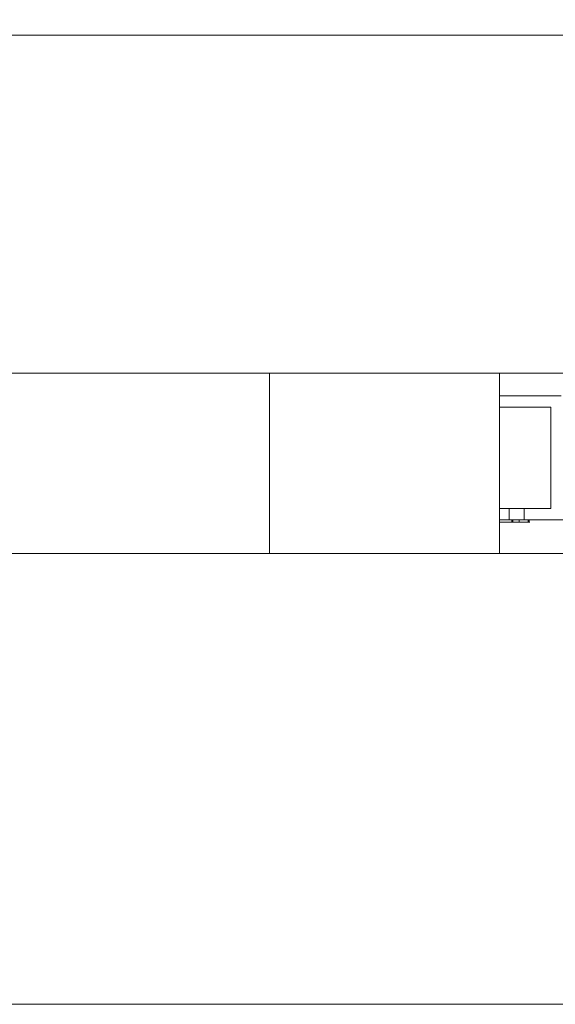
# Model space of a CAD drawing. Header units: millimetres. Extents: x 4 to 1188, y 1 to 840.
# Tile 285 of 310: x 858.068 to 858.385, y 417.579 to 418.161. Entities that reach past the tile are written whole.
import ezdxf

# ---------------------------------------------------------------- set-up
doc = ezdxf.new("R2010")
doc.units = ezdxf.units.MM
doc.layers.add('1', color=7, linetype='Continuous')
doc.styles.add('Arial Unicode MS', font='Arial Unicode MS')
doc.dimstyles.get("Standard").update_dxf_attribs({"dimtxt": 0.18, "dimasz": 0.18, "dimexe": 0.18, "dimexo": 0.0625, "dimgap": 0.09, "dimtad": 0, "dimtih": 1, "dimtoh": 1, "dimdec": 4, "dimzin": 0, "dimdsep": 46, "dimtxsty": 'Standard', "dimcen": 0.09, "dimadec": 0, "dimazin": 0, "dimtfac": 1, "dimtdec": 4, "dimtofl": 0, "dimtmove": 0, "dimatfit": 3, "dimfxl": 0, "dimtolj": 1, "dimtzin": 0, "dimarcsym": 0})

# ---------------------------------------------------------------- blocks, each defined once
blk = doc.blocks.new('_U29')
at = {"layer": '1', "color": 18, "lineweight": 35}
for p, q in [((843.8309, 533.08637), (895.22582, 533.08637)), ((893.22582, 533.08637), (893.22582, 331.75303)), ((847.8309, 331.75303), (895.22582, 331.75303))]:
    blk.add_line(p, q, dxfattribs=at)
at = {"layer": '1', "color": 18, "lineweight": 70}
for points in [[(893.22582, 533.08637), (894.00175, 529.58637), (892.44989, 529.58637)], [(893.22582, 331.75303), (892.44989, 335.25303), (894.00175, 335.25304)]]:
    blk.add_solid(points, dxfattribs=at)
at = {"layer": '1', "color": 18, "linetype": 'Continuous', "lineweight": 13, "insert": (892.77294, 428.04304), "char_height": 3, "attachment_point": 7, "rotation": 90, "line_spacing_factor": 1.047437, "style": 'Arial Unicode MS'}
blk.add_mtext('\\fArial Unicode MS|b0|i0;\\W1.0000;1510', dxfattribs=at)

msp = doc.modelspace()

# ---------------------------------------------------------------- hatches: boundary and pattern name
at = {"layer": '1', "linetype": 'Continuous', "lineweight": 35}
h = msp.add_hatch(dxfattribs=at)
h.set_pattern_fill('ANSI31', color=154, scale=1.55, angle=-2.13e-14, style=0)
h.paths.add_polyline_path([(860.14425, 418.95196), (862.02062, 418.95196), (862.02062, 418.15196), (862.41046, 418.15196), (862.41046, 417.95196), (854.89355, 417.95196), (854.89355, 417.70262), (854.228, 417.70262), (854.228, 417.95196), (854.04297, 417.95196), (854.04297, 418.15196), (860.14425, 418.15196)], flags=0)
h = msp.add_hatch(dxfattribs=at)
h.set_pattern_fill('ANSI31', color=154, scale=1.55, angle=29.9848, style=0)
h.paths.add_polyline_path([(854.04297, 417.95196), (854.04297, 418.1704), (860.6361, 418.1704), (860.6361, 417.95196)], flags=0)
h.paths.add_polyline_path([(861.60475, 417.95196), (861.60475, 418.1704), (863.27025, 418.1704), (863.27025, 417.95196)], flags=0)
h.paths.add_polyline_path([(863.66123, 417.95196), (863.66123, 418.1704), (864.35966, 418.1704), (864.35966, 417.95196)], flags=0)
h.paths.add_polyline_path([(860.69246, 417.95196), (860.69246, 418.1704), (861.50095, 418.1704), (861.50095, 417.95196)], flags=0)

# ---------------------------------------------------------------- linework, layer by layer
at = {"layer": '1', "color": 154, "linetype": 'Continuous', "lineweight": 13}
for p, q in [((854.04297, 418.15196), (860.14425, 418.15196)), ((860.6361, 417.95196), (854.04297, 417.95196)), ((862.41046, 417.95196), (854.89355, 417.95196)), ((858.21593, 417.84529), (858.21593, 417.95196)), ((858.35192, 417.95195), (858.35192, 417.84529)), ((858.38858, 417.93862), (858.35192, 417.93862)), ((858.35192, 417.93196), (858.38231, 417.93196)), ((858.38231, 417.93196), (858.35192, 417.93196)), ((858.38231, 417.93196), (858.35192, 417.93196)), ((858.38231, 417.87196), (858.38231, 417.93196)), ((858.38231, 417.87196), (858.38231, 417.93196)), ((858.35192, 417.87196), (858.38231, 417.87196)), ((858.35783, 417.86529), (858.35783, 417.87196)), ((858.36665, 417.86529), (858.36665, 417.87196)), ((858.36665, 417.87196), (858.38231, 417.87196)), ((858.35745, 417.86529), (858.35191, 417.86529)), ((858.35902, 417.86396), (858.35191, 417.86396)), ((858.35192, 417.86529), (858.35783, 417.86529)), ((858.35192, 417.86529), (858.35783, 417.86529)), ((858.35192, 417.86396), (858.35745, 417.86396)), ((858.35765, 417.86529), (858.35193, 417.86529)), ((858.35537, 417.86396), (858.35195, 417.86396)), ((858.35197, 417.86396), (858.35931, 417.86396)), ((858.35543, 417.86529), (858.352, 417.86529)), ((858.35205, 417.86396), (858.35537, 417.86396)), ((858.35783, 417.86529), (858.35747, 417.86529)), ((858.35978, 417.86396), (858.35747, 417.86396)), ((858.35783, 417.86529), (858.37349, 417.86529)), ((858.38063, 417.86529), (858.35783, 417.86529)), ((858.35931, 417.86396), (858.35931, 417.86529)), ((858.35931, 417.86396), (858.36, 417.86396)), ((858.36358, 417.86396), (858.36358, 417.86529)), ((858.37349, 417.86529), (858.36665, 417.86529)), ((858.36665, 417.86529), (858.38858, 417.86529)), ((858.36904, 417.86396), (858.36904, 417.86529)), ((858.39629, 417.86529), (858.38063, 417.86529)), ((858.11434, 417.84529), (858.01588, 417.84529)), ((858.11281, 417.84529), (858.21593, 417.84529)), ((858.64307, 417.84529), (858.21592, 417.84529)), ((858.64307, 417.57862), (858.01588, 417.57862))]:
    msp.add_line(p, q, dxfattribs=at)
for points, knots in [([(858.36524, 417.86396), (858.36507, 417.86396), (858.36474, 417.86396), (858.36401, 417.86396), (858.36311, 417.86396), (858.36204, 417.86396), (858.36085, 417.86396), (858.35957, 417.86396), (858.35819, 417.86396), (858.35699, 417.86396), (858.35596, 417.86396), (858.35511, 417.86396), (858.35417, 417.86396), (858.35316, 417.86396), (858.35239, 417.86396), (858.35195, 417.86396), (858.35187, 417.86396)], [0, 0, 0, 0, 0.082184, 0.163959, 0.246929, 0.333154, 0.421156, 0.50831, 0.59692, 0.688124, 0.736831, 0.791085, 0.849843, 0.914692, 0.984464, 1, 1, 1, 1]), ([(858.35745, 417.86396), (858.35786, 417.86396), (858.35866, 417.86396), (858.35978, 417.86396), (858.36082, 417.86396), (858.36175, 417.86396), (858.3626, 417.86396), (858.36334, 417.86396), (858.364, 417.86396), (858.36455, 417.86396), (858.36501, 417.86396), (858.36537, 417.86396), (858.36562, 417.86396), (858.36576, 417.86396), (858.3658, 417.86396), (858.36572, 417.86396), (858.36555, 417.86396), (858.36535, 417.86396), (858.36524, 417.86396)], [0, 0, 0, 0, 0.076072, 0.148752, 0.218403, 0.28576, 0.350598, 0.414964, 0.478069, 0.541761, 0.60435, 0.664075, 0.721464, 0.777587, 0.832644, 0.887844, 0.94346, 1, 1, 1, 1]), ([(858.35747, 417.86396), (858.35802, 417.86396), (858.35911, 417.86396), (858.36068, 417.86396), (858.3622, 417.86396), (858.36312, 417.86396), (858.36358, 417.86396)], [0, 0, 0, 0, 0.25388, 0.503009, 0.750291, 1, 1, 1, 1]), ([(858.36904, 417.86396), (858.36924, 417.86396), (858.36964, 417.86396), (858.3699, 417.86396), (858.36992, 417.86396), (858.36965, 417.86396), (858.36915, 417.86396), (858.36839, 417.86396), (858.36736, 417.86396), (858.3661, 417.86396), (858.36462, 417.86396), (858.36292, 417.86396), (858.36106, 417.86396), (858.35971, 417.86396), (858.35902, 417.86396)], [0, 0, 0, 0, 0.079648, 0.158922, 0.239619, 0.322609, 0.406035, 0.487602, 0.569685, 0.653036, 0.737436, 0.822478, 0.909748, 1, 1, 1, 1]), ([(858.36358, 417.86396), (858.3639, 417.86396), (858.36453, 417.86396), (858.36538, 417.86396), (858.36619, 417.86396), (858.36691, 417.86396), (858.36755, 417.86396), (858.36812, 417.86396), (858.36863, 417.86396), (858.3689, 417.86396), (858.36904, 417.86396)], [0, 0, 0, 0, 0.128136, 0.254173, 0.378112, 0.501712, 0.623986, 0.747096, 0.872875, 1, 1, 1, 1])]:
    msp.add_open_spline(points, degree=3, knots=knots, dxfattribs=at)
for points in [[(858.36, 417.86396), (858.36, 417.86529)], [(858.36954, 417.86396), (858.36954, 417.86529)]]:
    msp.add_open_spline(points, degree=1, dxfattribs=at)

# ---------------------------------------------------------------- dimensions: what is measured, and where the dimension line sits
at = {"layer": '1', "color": 18, "linetype": 'Continuous', "lineweight": 13}
dim = msp.add_linear_dim(base=(893.22582, 331.75303), p1=(808.36337, 533.08637), p2=(810.36337, 331.75303), angle=90, dimstyle='Standard', override={"dimtxt": 3, "dimasz": 3.5, "dimexe": 2, "dimexo": 1, "dimgap": 1.5, "dimtad": 1, "dimtih": 0, "dimtoh": 0, "dimdec": 2, "dimlfac": 7.5, "dimzin": 8, "dimdsep": 44, "dimlunit": 2, "dimtxsty": 'Arial Unicode MS', "dimsah": 1, "dimse1": 0, "dimse2": 0, "dimsd1": 0, "dimsd2": 0, "dimclrd": 18, "dimclre": 18, "dimclrt": 18, "dimtol": 0, "dimtm": -0.1, "dimtfac": 0.666667, "dimtdec": 2, "dimtofl": 1, "dimtmove": 0, "dimtzin": 8, "dimlwd": 35, "dimlwe": 35}, dxfattribs=at)
dim.commit()
dim.dimension.update_dxf_attribs({"geometry": '_U29', "text_midpoint": (893.22582, 432.4197), "dimtype": 160})

doc.saveas('drawing.dxf')
